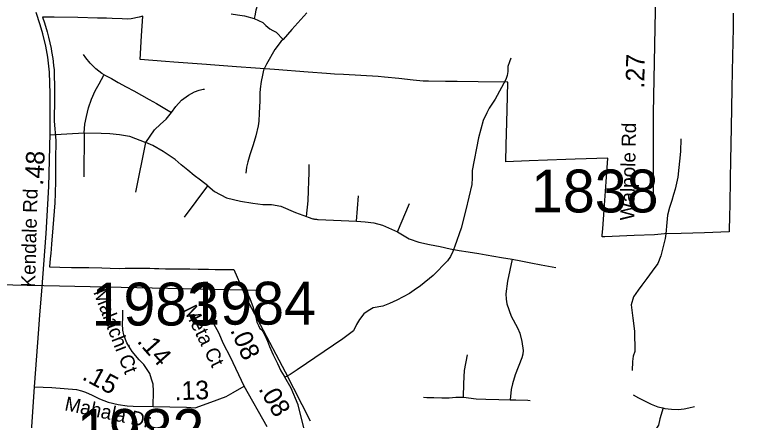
# Model space of a CAD drawing. Extents: x 1662474 to 1856135, y 779280 to 917889.
# Drawn here: x 1702825 to 1707768, y 839326 to 842052 of the extents above; entities that cross this region are included whole.
import ezdxf

# ---------------------------------------------------------------- set-up
doc = ezdxf.new("R2010")
doc.units = 0
for name, color, linetype in [('Cogo Default Point CELL', 7, 'Continuous'), ('Exist Boundary Political City Limit New', 7, 'Continuous'), ('Exist Hydrographic Misc Water Feature', 7, 'Continuous'), ('Exist Road Non-System Type 51', 7, 'Continuous'), ('Exist Road Secondary Mileage Tenths English Label', 7, 'Continuous'), ('Exist Road Secondary Type 41 Attributed', 7, 'Continuous'), ('Exist Road Secondary Type 51 Attributed', 7, 'Continuous'), ('Exist Road Secondary Type 51 Label', 7, 'Continuous'), ('Exist Utilities Electrical Transmission Line', 7, 'Continuous'), ('Map Preparation Boundary City Limit Buffer Line', 7, 'Continuous'), ('Prop DGN Element Guardrail', 7, 'Continuous')]:
    doc.layers.add(name, color=color, linetype=linetype)

msp = doc.modelspace()

# ---------------------------------------------------------------- linework, layer by layer
at = {"layer": 'Exist Boundary Political City Limit New'}
for points in [[(1704974.6, 841652.7), (1704921, 841656.9), (1704797, 841666.4), (1704571.9, 841683.8), (1704442.4, 841693.3), (1704314.9, 841702.6), (1704140.4, 841714.8), (1704113.1, 841716.8), (1703893.6, 841733.3), (1703839.2, 841737.4), (1703668.9, 841750.2), (1703677.9, 841911.1), (1703685.1, 842042.1), (1703662.1, 842035.2), (1703607.9, 842025.6), (1703579.9, 842021.9), (1703548, 842023.7), (1703480.2, 842026.9), (1703441.9, 842027.9), (1703380.9, 842029.6), (1703249, 842033.1), (1703089.5, 842036), (1703014.6, 842036.4), (1703011.8, 842036.4), (1703024.4, 841997.1), (1703042.6, 841937.6), (1703053, 841900.7), (1703069.9, 841825.9), (1703073.2, 841803.9), (1703080.2, 841758.5), (1703082.8, 841738.7), (1703086.5, 841707.9), (1703089.6, 841683.1), (1703090.5, 841639.8), (1703091.8, 841578.4), (1703092.1, 841561.3), (1703091.8, 841493.9), (1703091.4, 841440.5), (1703091.1, 841388.9), (1703091, 841354.8), (1703090.9, 841336.9), (1703101, 841206.3), (1703100.9, 841170.2), (1703100.1, 841113.1), (1703099.5, 841057.2), (1703098, 840934.9), (1703096.9, 840850.4), (1703093.5, 840788.2), (1703080.1, 840619.1), (1703071.8, 840510.3), (1703066.9, 840447.8), (1703064.1, 840413.5), (1703059.8, 840356.8), (1703127.5, 840354.9), (1703205.8, 840354), (1703324.2, 840352.7), (1703411.4, 840350.4), (1703465.4, 840349), (1703529.1, 840347.3), (1703566.5, 840348.2), (1703614.5, 840348.2), (1703669.1, 840347.9), (1703732.4, 840347.4), (1703764.2, 840346.4), (1703793.6, 840345.4), (1703838.4, 840343.8), (1703872.2, 840344.1), (1703923.8, 840344), (1704002.8, 840342.9), (1704056.8, 840342.1), (1704126.6, 840341.1), (1704172.4, 840340.5), (1704297, 840338.9), (1704357.9, 840199.6), (1704379.1, 840150.2), (1704474.5, 839969.6), (1704642.4, 839651.9), (1704809.9, 839321.4)], [(1707654.2, 842062.2), (1707652.4, 841959.1), (1707650.6, 841870.4), (1707647.1, 841672.6), (1707644.9, 841555.7), (1707640.1, 841294.1), (1707636.1, 841072.9), (1707633.9, 840950.9), (1707630.6, 840771.8), (1707629.2, 840699.7), (1707627.5, 840598.6), (1707627.4, 840592.7), (1707460.9, 840586.2), (1707302.9, 840581.2), (1707192.6, 840578.9), (1707123.9, 840572.9), (1706986.9, 840567.5), (1706790.9, 840559.7), (1706772.4, 840558.9), (1706773.2, 840571.2), (1706776.4, 840613.8), (1706785.5, 840740.1), (1706799.2, 840928.6), (1706810.9, 841088.4), (1706590.6, 841080.4), (1706528.1, 841078.2), (1706281.4, 841069.3), (1706125.2, 841063.7), (1706128.5, 841178.6), (1706132.6, 841327.8), (1706137.5, 841501.4), (1706140.1, 841598.4), (1705939, 841600.9), (1705798.6, 841602.8), (1705719.1, 841603.8), (1705604.9, 841605.3), (1705569.1, 841605.8), (1705501.8, 841612.8), (1705406.4, 841622.7), (1705310.6, 841632.6), (1705267.6, 841637.1), (1705151.4, 841643.5), (1705034.1, 841649.4), (1704974.6, 841652.7)]]:
    msp.add_lwpolyline(points, dxfattribs=at)
at = {"layer": 'Exist Hydrographic Misc Water Feature'}
msp.add_line((1704434.5, 842025.9), (1704493.3, 841999.2), dxfattribs=at)
for points in [[(1704495.6, 842220.7), (1704477.9, 842178.4), (1704456, 842118.1), (1704446, 842082.2), (1704438, 842044.6), (1704434.5, 842025.9)], [(1704788.4, 842064.6), (1704687.6, 841953.4), (1704628.2, 841886.5)], [(1704280.5, 842057.7), (1704322.6, 842051.1), (1704369, 842043.6), (1704434.5, 842025.9)], [(1704493.3, 841999.2), (1704513.6, 841979.9), (1704539.3, 841956.4), (1704559.3, 841946.2), (1704581.4, 841934.2), (1704628.2, 841886.5)], [(1704628.2, 841886.5), (1704615.2, 841873.6), (1704572.8, 841817.8), (1704516.7, 841718.9), (1704496.8, 841679.4), (1704489.7, 841645.6)], [(1706160.1, 841760.9), (1706150, 841734.9), (1706139.6, 841703.1), (1706139.6, 841670.3), (1706135.4, 841642.5), (1706125.1, 841616.4), (1706054.4, 841484.9), (1706032.3, 841450.9), (1706014.2, 841425), (1705998, 841393.3), (1705973.7, 841341.3), (1705942.9, 841225.4), (1705899.8, 841005.5), (1705899.5, 840955.5), (1705897.2, 840911.2), (1705856.5, 840739.7), (1705825.8, 840617.3), (1705783.2, 840495.8), (1705768.9, 840461.6), (1705752.6, 840427.5), (1705734.6, 840397.5), (1705638, 840298.6), (1705551.5, 840230.5), (1705509.4, 840201.1), (1705477.2, 840178.8), (1705392.8, 840132.9), (1705344.7, 840111.7), (1705298.5, 840093.8), (1705234.6, 840081.9), (1705200.3, 840062.1), (1705172.2, 840040.5), (1705141.9, 840004.2), (1705121.7, 839970.1), (1705101.6, 839926.2), (1705031, 839872.7), (1704904.5, 839787.5), (1704723.7, 839665.6), (1704675.5, 839634.6), (1704651.6, 839620.3), (1704639.6, 839615.6)], [(1704489.7, 841645.6), (1704480.6, 841602.3), (1704474, 841554.8), (1704472.8, 841524.5), (1704472.8, 841472.8), (1704468.9, 841390.8), (1704465.1, 841336.7), (1704460.9, 841304.8), (1704445.9, 841238.6), (1704427.2, 841178.3), (1704405.3, 841110.6), (1704391.8, 841064.1), (1704383.6, 841026.5), (1704377.4, 840988.1)], [(1707302.4, 841217.4), (1707300.1, 841132.9), (1707281.2, 840961), (1707262.7, 840879.3), (1707252.6, 840843.4), (1707240.3, 840803.5), (1707225.8, 840755.3), (1707211.8, 840705.5), (1707207.5, 840655.6), (1707201, 840579.4), (1707196.9, 840547.5), (1707168.2, 840431.5), (1707146.2, 840379.4), (1707109.4, 840327.7), (1707073.3, 840280), (1707039.1, 840233.9), (1707014.8, 840199.9), (1706984.6, 840156.3), (1706968.4, 840101.6), (1706974.2, 840048.2), (1706979.9, 840011.9), (1706989.5, 839925.5), (1706992.8, 839787.6), (1706982.3, 839755.8), (1706976.4, 839721.5), (1706974.1, 839660)], [(1704378.6, 840196.2), (1704400.7, 840154.7), (1704424.8, 840090.2), (1704442.8, 840030.8), (1704448.9, 839996.1), (1704452.9, 839984.6), (1704462.9, 839962.2), (1704472.5, 839943.1)], [(1704472.5, 839943.1), (1704482.8, 839937.2), (1704492.8, 839923.1), (1704504.7, 839903.1), (1704524.5, 839856.7), (1704538.3, 839822.8), (1704562.2, 839764.9), (1704590, 839706.9), (1704613.6, 839658.8), (1704635.3, 839622.3), (1704639.6, 839615.6)], [(1704902.8, 838738.8), (1704895.2, 838770.9), (1704879.4, 838820.4), (1704851.9, 838904.7), (1704828.3, 838993.1), (1704814.7, 839069.6), (1704801.1, 839137.2), (1704763.7, 839295.5), (1704746.3, 839365.6), (1704730.3, 839429.9), (1704683, 839542.5), (1704639.6, 839615.6)]]:
    msp.add_lwpolyline(points, dxfattribs=at)
at = {"layer": 'Exist Road Non-System Type 51'}
for p, q in [((1703059.2, 841244.9), (1703292.4, 841257.2)), ((1703292.4, 841257.2), (1703288.4, 840962.9)), ((1703638.5, 840858.5), (1703707, 841193.7)), ((1703965.5, 840691.9), (1704123, 840901.2)), ((1705122.1, 840663.8), (1705136.1, 840834.1)), ((1705397.2, 840591.9), (1705477.2, 840783.9))]:
    msp.add_line(p, q, dxfattribs=at)
for points in [[(1703425.2, 841647), (1703409.9, 841656.5), (1703370.8, 841687.5), (1703332.8, 841725.7), (1703303.4, 841762.7), (1703287.6, 841784.9)], [(1703292.4, 841257.2), (1703297.2, 841317), (1703307, 841368.2), (1703320.6, 841426.8), (1703341.4, 841485.5), (1703366.6, 841539.9), (1703391.8, 841588.1), (1703424.2, 841645.2), (1703425.2, 841647)], [(1703425.2, 841647), (1703476.5, 841623), (1703520.9, 841597.4), (1703573.4, 841568.4), (1703625.4, 841539.9), (1703676.2, 841511.2), (1703729, 841482.4), (1703778.1, 841455.4), (1703879.6, 841395.5)], [(1703879.6, 841395.5), (1703907.2, 841434.4), (1703946.9, 841477.7), (1703993.4, 841511.4), (1704033.6, 841533.9), (1704064.5, 841545.9), (1704091.6, 841551.2), (1704100.5, 841552)], [(1703707, 841193.7), (1703763.6, 841279.2), (1703805.4, 841315.4), (1703843.1, 841350.6), (1703879.6, 841395.5)], [(1703292.4, 841257.2), (1703405.4, 841255.1), (1703464.8, 841253), (1703529.6, 841246.7), (1703595.6, 841235.7), (1703707, 841193.7)], [(1704123, 840901.2), (1704073.6, 840940.9), (1704032.1, 840972.4), (1703988.1, 841006.5), (1703944.5, 841042.8), (1703902.2, 841078.2), (1703823.2, 841131.7), (1703752.6, 841172.1), (1703707, 841193.7)], [(1704786, 840695.2), (1704796.8, 840801.5), (1704800.1, 840870.2), (1704802, 840933), (1704803, 840989.8), (1704802.8, 841046.4)], [(1704123, 840901.2), (1704168.6, 840864), (1704248.6, 840820.2), (1704342.1, 840799.4), (1704424.6, 840785.5), (1704491.8, 840776.9), (1704551.1, 840777.4), (1704613.8, 840765.4), (1704712.8, 840723.6), (1704786, 840695.2)], [(1704786, 840695.2), (1704796.5, 840691.4), (1704804.4, 840688.4), (1704810.1, 840686.4), (1704816.1, 840684.5), (1704822.1, 840682.8), (1704828.2, 840681.2), (1704834.4, 840679.9), (1704840.5, 840678.8), (1704846.6, 840677.8), (1704852.9, 840677), (1704859.1, 840676.4), (1704865.2, 840676), (1704915.9, 840673), (1705122.1, 840663.8)], [(1705122.1, 840663.8), (1705180.4, 840659.9), (1705237.4, 840652.8), (1705296.8, 840638.5), (1705397.2, 840591.9)], [(1705397.2, 840591.9), (1705475.8, 840545.9), (1705541.1, 840522.5), (1705613, 840507.4), (1705685.1, 840493.7), (1705752.4, 840477.4), (1705811.1, 840466.1), (1705872.9, 840458.2), (1705943.4, 840447.2), (1705993.9, 840438.5), (1706045.8, 840429.4), (1706095.9, 840420.9), (1706168.6, 840407.9)], [(1706168.6, 840407.9), (1706136.4, 840261.2), (1706126.6, 840176), (1706127.4, 840140.1), (1706132.1, 840109.4), (1706161.9, 840024.8), (1706203.4, 839948.4), (1706218.6, 839910.5), (1706233.9, 839855.6), (1706241.1, 839796), (1706239.8, 839770.9), (1706233.8, 839746), (1706189.1, 839632.1), (1706169.4, 839570.4), (1706161.5, 839532.1), (1706153.6, 839463.9)], [(1706168.6, 840407.9), (1706226.4, 840397.9), (1706292.5, 840385.2), (1706363.9, 840371.4), (1706460.8, 840352.4)], [(1705841.5, 839482.2), (1705842.2, 839572.2), (1705847.1, 839660.4), (1705868.6, 839766.2)], [(1706980.9, 839496.4), (1707017.9, 839477.4), (1707058.1, 839456), (1707102.2, 839434.9), (1707147.6, 839417.4), (1707181.1, 839408.9)], [(1705572.1, 839481.6), (1705595.2, 839480), (1705640.9, 839478.5), (1705694.4, 839477.2), (1705744.6, 839477.4), (1705790.4, 839480.4), (1705841.5, 839482.2)], [(1705841.5, 839482.2), (1705926.8, 839470.2), (1705991.5, 839468), (1706078.4, 839466.1), (1706153.6, 839463.9)], [(1706153.6, 839463.9), (1706193.1, 839462.6), (1706273.1, 839460.2), (1706289.6, 839459.8)], [(1707182, 839410.2), (1707161.6, 839335.9), (1707150.8, 839292.9), (1707118.5, 839241.1), (1707051.9, 839149), (1707036.1, 839126), (1707024, 839104), (1707023.6, 839102.9)], [(1707181.1, 839408.9), (1707193.9, 839405.7), (1707239.9, 839399.6), (1707284.5, 839399.2), (1707323.4, 839403.2), (1707355.6, 839409.7), (1707393.2, 839418.9)]]:
    msp.add_lwpolyline(points, dxfattribs=at)
at = {"layer": 'Exist Road Secondary Type 41 Attributed'}
msp.add_lwpolyline([(1708223.4, 842716.8), (1708107.6, 842722.3), (1707843.3, 842738.3), (1707713.2, 842742.3), (1707668.8, 842734.1), (1707624.1, 842707.3), (1707311.4, 842475.1), (1707150.6, 842354.5), (1707143.7, 842337.4), (1707132.7, 842309.9), (1707114.8, 841390), (1707114.8, 840849.8)], dxfattribs=at)
at = {"layer": 'Exist Road Secondary Type 51 Attributed'}
msp.add_line((1704521.2, 839281.2), (1704367.1, 839554.4), dxfattribs=at)
for points in [[(1702958.8, 839550.9), (1702987.9, 839939.4), (1702994.9, 840035.5), (1703006.4, 840193.7), (1703035.6, 840581.8), (1703054.1, 840897.3), (1703062.6, 841252.6), (1703062.3, 841520), (1703058, 841666.7), (1703048, 841766.9), (1703034.4, 841839.9), (1703012.9, 841922.9), (1702995.5, 841983.6), (1702968.5, 842066.8)], [(1703756.4, 839418.9), (1703758, 839522.7), (1703755.3, 839569), (1703745, 839601.6), (1703732.5, 839639.7), (1703692, 839700.5), (1703662, 839731.3), (1703615.2, 839787.7), (1703590.9, 839825.1), (1703577.7, 839846.2), (1703570.4, 839869.8), (1703558.5, 839900.6), (1703552.4, 839931), (1703549.1, 839974.5), (1703551.4, 840013.7), (1703550.9, 840066.8)], [(1704367.1, 839554.4), (1704275.9, 839750.3), (1704227.8, 839839.8), (1704196.3, 839912.7), (1704154.9, 839990.6)], [(1702934.6, 839215.5), (1702958.8, 839550.9)], [(1702958.8, 839550.9), (1703073.4, 839545.6), (1703239.8, 839532.3), (1703273.6, 839524.1), (1703301, 839515.5), (1703345.6, 839495.8), (1703395.4, 839470.4), (1703453.7, 839448.4), (1703520.3, 839432.3), (1703580, 839423), (1703621, 839420.7), (1703756.4, 839418.9)], [(1703756.4, 839418.9), (1703978.8, 839413.9), (1704037.2, 839408.8), (1704143.3, 839448.6), (1704246, 839485.1), (1704292.4, 839511.6), (1704367.1, 839554.4)]]:
    msp.add_lwpolyline(points, dxfattribs=at)
at = {"layer": 'Exist Utilities Electrical Transmission Line'}
msp.add_line((1704475.7, 840197.4), (1697457.4, 840352.2), dxfattribs=at)
at = {"layer": 'Map Preparation Boundary City Limit Buffer Line'}
for points in [[(1704974.6, 841652.7), (1704921, 841656.9), (1704797, 841666.4), (1704571.9, 841683.8), (1704442.4, 841693.3), (1704314.9, 841702.6), (1704140.4, 841714.8), (1704113.1, 841716.8), (1703893.6, 841733.3), (1703839.2, 841737.4), (1703668.9, 841750.2), (1703677.9, 841911.1), (1703685.1, 842042.1), (1703662.1, 842035.2), (1703607.9, 842025.6), (1703579.9, 842021.9), (1703548, 842023.7), (1703480.2, 842026.9), (1703441.9, 842027.9), (1703380.9, 842029.6), (1703249, 842033.1), (1703089.5, 842036), (1703014.6, 842036.4), (1703011.8, 842036.4), (1703024.4, 841997.1), (1703042.6, 841937.6), (1703053, 841900.7), (1703069.9, 841825.9), (1703073.2, 841803.9), (1703080.2, 841758.5), (1703082.8, 841738.7), (1703086.5, 841707.9), (1703089.6, 841683.1), (1703090.5, 841639.8), (1703091.8, 841578.4), (1703092.1, 841561.3), (1703091.8, 841493.9), (1703091.4, 841440.5), (1703091.1, 841388.9), (1703091, 841354.8), (1703090.9, 841336.9), (1703101, 841206.3), (1703100.9, 841170.2), (1703100.1, 841113.1), (1703099.5, 841057.2), (1703098, 840934.9), (1703096.9, 840850.4), (1703093.5, 840788.2), (1703080.1, 840619.1), (1703071.8, 840510.3), (1703066.9, 840447.8), (1703064.1, 840413.5), (1703059.8, 840356.8), (1703127.5, 840354.9), (1703205.8, 840354), (1703324.2, 840352.7), (1703411.4, 840350.4), (1703465.4, 840349), (1703529.1, 840347.3), (1703566.5, 840348.2), (1703614.5, 840348.2), (1703669.1, 840347.9), (1703732.4, 840347.4), (1703764.2, 840346.4), (1703793.6, 840345.4), (1703838.4, 840343.8), (1703872.2, 840344.1), (1703923.8, 840344), (1704002.8, 840342.9), (1704056.8, 840342.1), (1704126.6, 840341.1), (1704172.4, 840340.5), (1704297, 840338.9), (1704357.9, 840199.6), (1704379.1, 840150.2), (1704474.5, 839969.6), (1704642.4, 839651.9), (1704809.9, 839321.4)], [(1707654.2, 842062.2), (1707652.4, 841959.1), (1707650.6, 841870.4), (1707647.1, 841672.6), (1707644.9, 841555.7), (1707640.1, 841294.1), (1707636.1, 841072.9), (1707633.9, 840950.9), (1707630.6, 840771.8), (1707629.2, 840699.7), (1707627.5, 840598.6), (1707627.4, 840592.7), (1707460.9, 840586.2), (1707302.9, 840581.2), (1707192.6, 840578.9), (1707123.9, 840572.9), (1706986.9, 840567.5), (1706790.9, 840559.7), (1706772.4, 840558.9), (1706773.2, 840571.2), (1706776.4, 840613.8), (1706785.5, 840740.1), (1706799.2, 840928.6), (1706810.9, 841088.4), (1706590.6, 841080.4), (1706528.1, 841078.2), (1706281.4, 841069.3), (1706125.2, 841063.7), (1706128.5, 841178.6), (1706132.6, 841327.8), (1706137.5, 841501.4), (1706140.1, 841598.4), (1705939, 841600.9), (1705798.6, 841602.8), (1705719.1, 841603.8), (1705604.9, 841605.3), (1705569.1, 841605.8), (1705501.8, 841612.8), (1705406.4, 841622.7), (1705310.6, 841632.6), (1705267.6, 841637.1), (1705151.4, 841643.5), (1705034.1, 841649.4), (1704974.6, 841652.7)]]:
    msp.add_lwpolyline(points, dxfattribs=at)

# ---------------------------------------------------------------- texts
at = {"layer": 'Cogo Default Point CELL'}
for s, p in [('1838', (1706294.9, 840723.2)), ('1983', (1703341.5, 839963)), ('1984', (1703992.4, 839969.1)), ('1982', (1703242.6, 839113.7))]:
    msp.add_text(s, height=288, dxfattribs=at).set_placement(p)
at = {"layer": 'Exist Road Secondary Mileage Tenths English Label'}
for s, rotation, p in [('.48', 86.7957, (1703015.1, 840901.7)), ('.08', 293.5076, (1704271.4, 839932)), ('.14', 311.436, (1703642.1, 839854.4)), ('.15', 331.9379, (1703271.6, 839603.7)), ('.13', 2.1198, (1703901.1, 839460.2)), ('.08', 300.2675, (1704460.3, 839537.2))]:
    msp.add_text(s, height=125, rotation=rotation, dxfattribs=at).set_placement(p)
at = {"layer": 'Exist Road Secondary Type 51 Label'}
for s, rotation, p in [('Walpole Rd', 88.8802, (1706988.3, 840668.9)), ('Kendale Rd', 88.5251, (1702961.8, 840217.9)), ('Malachi Ct', 291.1468, (1703351.2, 840188.1)), ('Meta Ct', 296.2412, (1703956.3, 840071.8)), ('Mahala Dr', 348.0779, (1703155.3, 839394.1))]:
    msp.add_text(s, height=95, rotation=rotation, dxfattribs=at).set_placement(p)
at = {"layer": 'Prop DGN Element Guardrail'}
msp.add_text('.27', height=125, rotation=88.887, dxfattribs=at).set_placement((1707055.5, 841555.1))

doc.saveas('drawing.dxf')
